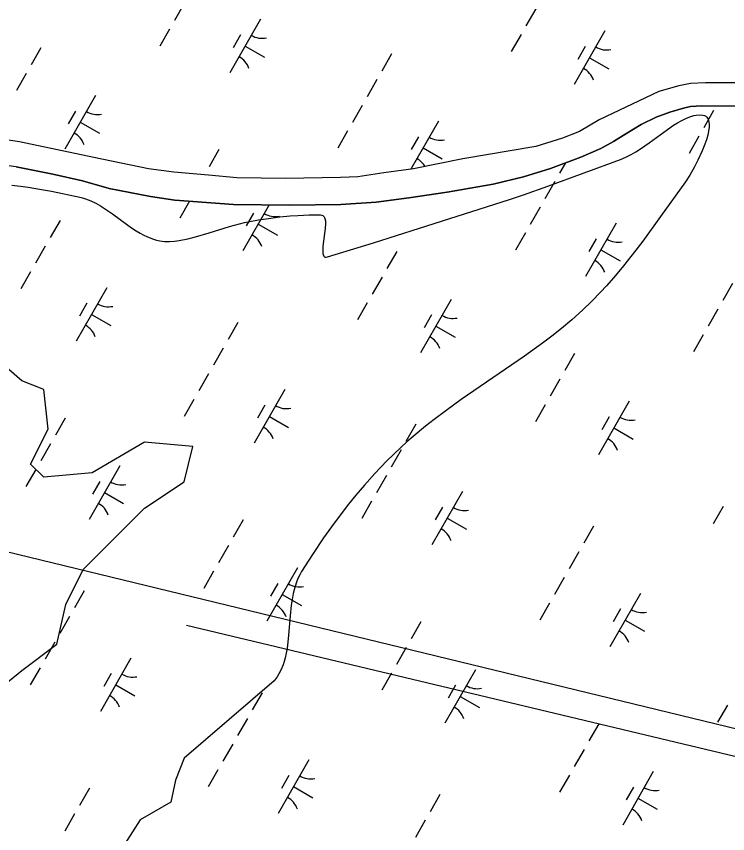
# Model space of a CAD drawing. Extents: x 3930721 to 3950824, y 220441 to 242861.
# Drawn here: x 3944889 to 3945466, y 229433 to 230096 of the extents above; entities that cross this region are included whole.
import ezdxf

# ---------------------------------------------------------------- set-up
doc = ezdxf.new("R2010")
doc.units = 0
for name, color, linetype in [('V-SITE-VEGE', 7, 'Continuous'), ('V-TOPO-SHOR', 7, 'Continuous'), ('V-UTIL-LINE', 7, 'Continuous'), ('V-WETL-SWMP', 7, 'Continuous')]:
    doc.layers.add(name, color=color, linetype=linetype)

msp = doc.modelspace()

# ---------------------------------------------------------------- linework, layer by layer
at = {"layer": 'V-SITE-VEGE'}
for points in [[(3945216.45, 229924), (3945289.26, 229947.36), (3945300.61, 229951.12), (3945320.37, 229958.02), (3945379.31, 229979.71), (3945383.79, 229981.57), (3945388.01, 229983.72), (3945391.97, 229986.01), (3945395.67, 229988.36), (3945402.58, 229993.14), (3945414.47, 230001.82), (3945422.55, 230007.45), (3945425.77, 230009.49), (3945428.54, 230011.09), (3945432.97, 230013.31), (3945436.48, 230014.67), (3945439.05, 230015.38), (3945440.94, 230015.72), (3945443.7, 230015.9), (3945446.37, 230015.64), (3945447.57, 230015.3), (3945448.57, 230014.79), (3945449.38, 230014.12), (3945450.02, 230013.33), (3945450.53, 230012.43), (3945450.9, 230011.44), (3945451.15, 230010.38), (3945451.38, 230008.07), (3945451.29, 230005.61)], [(3945451.29, 230005.61), (3945450.96, 230003.08), (3945450.45, 230000.55), (3945449.1, 229995.63), (3945447.45, 229990.9), (3945445.75, 229986.64), (3945442.32, 229979.15), (3945439.51, 229973.69), (3945435.72, 229967.06), (3945432.16, 229961.53), (3945412.02, 229933.41), (3945397.49, 229913.49), (3945391.89, 229906.1), (3945381.83, 229893.36), (3945374.01, 229884.02), (3945367.95, 229877.15), (3945363.3, 229872.1), (3945356.11, 229864.7), (3945348.65, 229857.52), (3945339.96, 229849.73), (3945331.62, 229842.74), (3945323.65, 229836.4), (3945316.07, 229830.64), (3945301.63, 229820.19), (3945250.24, 229784.94), (3945237.56, 229775.86), (3945228.19, 229768.84), (3945221.26, 229763.41), (3945211.06, 229754.97), (3945206.06, 229750.6), (3945201.12, 229746.11), (3945195.22, 229740.5), (3945189.79, 229735.15), (3945179.94, 229724.86), (3945171.62, 229715.62), (3945164.58, 229707.36), (3945158.59, 229699.99), (3945153.48, 229693.46), (3945144.79, 229681.81), (3945138.5, 229672.92), (3945129.39, 229659.33), (3945120.66, 229645.49), (3945119.19, 229642.9), (3945117.93, 229640.33), (3945116.85, 229637.76), (3945115.11, 229632.61), (3945113.85, 229627.6), (3945112.93, 229622.78), (3945112.26, 229618.18), (3945111.35, 229609.39), (3945110.12, 229593.92), (3945109.53, 229588.21), (3945108.87, 229583.32), (3945108.12, 229579.13), (3945107.32, 229575.55), (3945106.48, 229572.49), (3945105.63, 229569.89), (3945103.85, 229565.5), (3945102.24, 229562.35), (3945100.86, 229560.09), (3945098.5, 229556.86), (3945025.29, 229493.99), (3945018.18, 229476.18), (3945014.62, 229458.37), (3944989.7, 229444.13), (3944964.79, 229404.96)], [(3944885.54, 229958.85), (3944892.63, 229958.12), (3944898.83, 229957.29), (3944909.62, 229955.49), (3944917.6, 229953.96), (3944940.56, 229949.16), (3944942.93, 229948.6), (3944945.2, 229947.9), (3944949.56, 229946.21), (3944953.59, 229944.25), (3944957.33, 229942.14), (3944960.8, 229939.96), (3944967.26, 229935.52), (3944978.49, 229927.35), (3944982.71, 229924.4), (3944986.42, 229921.96), (3944989.68, 229919.99), (3944992.55, 229918.41), (3944995.08, 229917.16), (3944999.54, 229915.32), (3945002.93, 229914.27), (3945005.5, 229913.7), (3945009.4, 229913.21), (3945011.38, 229913.15), (3945013.36, 229913.22), (3945017.38, 229913.6), (3945021.16, 229914.12), (3945028.27, 229915.5), (3945034.52, 229917.04), (3945045.49, 229920.22), (3945062, 229925.29), (3945070.26, 229927.56), (3945074.39, 229928.54), (3945078.5, 229929.39), (3945085.58, 229930.65), (3945091.86, 229931.64), (3945102.95, 229933.09), (3945111.3, 229933.91), (3945117.54, 229934.36), (3945126.84, 229934.76), (3945135.98, 229934.78), (3945136.96, 229934.66), (3945137.75, 229934.34), (3945138.39, 229933.87), (3945138.91, 229933.26), (3945139.3, 229932.54), (3945139.6, 229931.74), (3945139.97, 229929.9), (3945140.1, 229927.88), (3945139.89, 229923.7), (3945137.99, 229909.52), (3945137.74, 229905.71), (3945137.9, 229903.34), (3945138.08, 229902.55), (3945138.56, 229901.43), (3945139.1, 229900.85), (3945139.61, 229900.58), (3945140.55, 229900.43), (3945141.73, 229900.64), (3945179.1, 229912.17), (3945216.45, 229924)], [(3944875.81, 229550.96), (3944893.6, 229565.21), (3944922.08, 229586.58), (3944929.2, 229618.63), (3944943.43, 229647.12), (3944993.26, 229696.97), (3945025.29, 229718.34), (3945032.41, 229746.83), (3944993.26, 229750.39), (3944950.55, 229725.46), (3944911.4, 229721.9), (3944900.72, 229732.58), (3944914.96, 229761.07), (3944911.4, 229793.12), (3944893.6, 229800.25), (3944868.69, 229821.61)]]:
    msp.add_lwpolyline(points, dxfattribs=at)
at = {"layer": 'V-TOPO-SHOR'}
for points in [[(3945512.33, 230042.05), (3945448.48, 230041.88), (3945436.37, 230041.29), (3945426.83, 230039.56), (3945410.57, 230034.97), (3945362.11, 230011.88), (3945346.12, 230002.39), (3945332.43, 229997.13), (3945310.83, 229990.39), (3945251.51, 229980.23), (3945211.52, 229972.14), (3945187.32, 229968.86), (3945166.15, 229965.62), (3945152.17, 229965.24), (3945107.44, 229964.33), (3945068.06, 229964.86), (3945044.97, 229966.96), (3945016.98, 229969.47), (3944996.45, 229972.06), (3944952.09, 229981.4), (3944891.61, 229994.07), (3944875.28, 229996.46)], [(3945473.72, 230022.99), (3945445.52, 230023.4), (3945436.2, 230022.61), (3945430.62, 230021.39), (3945419.47, 230018.01), (3945408.32, 230013.94), (3945396.26, 230008.22), (3945383.75, 230000.64), (3945373.8, 229994.24), (3945363.36, 229988.78), (3945347.12, 229981.62), (3945322.74, 229972.52), (3945300.67, 229965.54), (3945276.03, 229959.69), (3945238.8, 229953.26), (3945207.62, 229948.51), (3945181.08, 229944.98), (3945152.44, 229943.29), (3945111.19, 229942.64)], [(3945111.19, 229942.64), (3945065.27, 229943.34), (3945017.69, 229946.82), (3944998.08, 229949.65), (3944964.46, 229956.07), (3944942.95, 229962.38), (3944918.66, 229967.96), (3944889, 229973.72), (3944855.86, 229978.05), (3944829.29, 229978.24), (3944806.94, 229976.39), (3944775.04, 229972.8), (3944749.22, 229968.34), (3944724.8, 229963.2), (3944705.97, 229958.82), (3944685.97, 229953.72), (3944666.43, 229950.26), (3944636.87, 229946), (3944593.58, 229940.43), (3944553.74, 229938.86), (3944540.96, 229939.04)]]:
    msp.add_lwpolyline(points, dxfattribs=at)
at = {"layer": 'V-UTIL-LINE'}
for points in [[(3945607.36, 229485.13), (3943465.06, 230005.04)], [(3945607.36, 229485.13), (3943465.06, 230005.04)], [(3945027.19, 229601.89), (3945637.53, 229456.31)]]:
    msp.add_lwpolyline(points, dxfattribs=at)
at = {"layer": 'V-WETL-SWMP'}
for p, q in [((3945025.45, 230106.34), (3945017.5, 230092.45)), ((3945310.62, 230102.05), (3945302.67, 230088.16)), ((3945087.28, 230093.49), (3945062.43, 230050.1)), ((3945013.52, 230085.51), (3945005.57, 230071.63)), ((3945071.14, 230080.84), (3945065.18, 230070.42)), ((3945298.69, 230081.22), (3945290.74, 230067.34)), ((3945366.81, 230084.04), (3945341.96, 230040.65)), ((3944909.14, 230070.44), (3944901.19, 230056.55)), ((3945074.85, 230071.8), (3945090.47, 230062.85)), ((3945350.68, 230071.38), (3945344.71, 230060.97)), ((3945193.65, 230065.32), (3945185.7, 230051.44)), ((3945354.39, 230062.34), (3945370.01, 230053.4)), ((3944897.22, 230049.61), (3944889.27, 230035.73)), ((3945181.72, 230044.5), (3945173.77, 230030.61)), ((3945436.37, 230041.29), (3945426.84, 230039.56)), ((3945448.48, 230041.88), (3945436.37, 230041.29)), ((3945512.33, 230042.06), (3945448.48, 230041.88)), ((3945410.57, 230034.97), (3945362.11, 230011.88)), ((3945426.84, 230039.56), (3945410.57, 230034.97)), ((3944953.41, 230031.6), (3944928.56, 229988.21)), ((3945169.79, 230023.67), (3945161.84, 230009.79)), ((3945419.47, 230018.01), (3945430.62, 230021.39)), ((3945430.62, 230021.39), (3945436.2, 230022.61)), ((3945436.2, 230022.61), (3945445.52, 230023.4)), ((3945445.52, 230023.4), (3945473.72, 230022.99)), ((3944937.27, 230018.95), (3944931.31, 230008.53)), ((3945396.26, 230008.22), (3945408.32, 230013.94)), ((3945408.32, 230013.94), (3945419.47, 230018.01)), ((3945454.96, 230019.38), (3945447.01, 230005.5)), ((3944940.99, 230009.91), (3944956.61, 230000.96)), ((3945231.62, 230010.82), (3945209.29, 229971.84)), ((3945362.11, 230011.88), (3945346.12, 230002.39)), ((3945383.75, 230000.64), (3945396.26, 230008.22)), ((3945157.87, 230002.85), (3945149.91, 229988.96)), ((3945346.12, 230002.39), (3945332.43, 229997.13)), ((3945373.79, 229994.24), (3945383.75, 230000.64)), ((3944891.61, 229994.07), (3944875.28, 229996.46)), ((3944952.09, 229981.4), (3944891.61, 229994.07)), ((3945215.48, 229998.17), (3945209.52, 229987.76)), ((3945332.43, 229997.13), (3945310.83, 229990.39)), ((3945363.36, 229988.78), (3945373.79, 229994.24)), ((3945443.03, 229998.56), (3945435.08, 229984.67)), ((3945053.49, 229987.77), (3945045.53, 229973.89)), ((3945219.2, 229989.13), (3945234.82, 229980.18)), ((3945310.83, 229990.39), (3945251.52, 229980.23)), ((3945347.12, 229981.62), (3945363.36, 229988.78)), ((3944996.45, 229972.06), (3944952.09, 229981.4)), ((3945251.52, 229980.23), (3945211.52, 229972.14)), ((3945322.74, 229972.52), (3945347.12, 229981.62)), ((3944889, 229973.72), (3944918.66, 229967.96)), ((3945334.75, 229977), (3945330.04, 229968.77)), ((3944918.66, 229967.96), (3944942.95, 229962.38)), ((3945016.98, 229969.47), (3944996.45, 229972.06)), ((3945044.97, 229966.96), (3945016.98, 229969.47)), ((3945068.06, 229964.86), (3945044.97, 229966.96)), ((3945187.32, 229968.86), (3945166.15, 229965.62)), ((3945211.52, 229972.14), (3945187.32, 229968.86)), ((3945300.67, 229965.54), (3945322.74, 229972.52)), ((3944942.95, 229962.38), (3944964.46, 229956.07)), ((3945107.44, 229964.33), (3945068.06, 229964.86)), ((3945152.17, 229965.25), (3945107.44, 229964.33)), ((3945166.15, 229965.62), (3945152.17, 229965.25)), ((3945276.03, 229959.69), (3945300.67, 229965.54)), ((3945326.06, 229961.83), (3945318.11, 229947.95)), ((3944964.46, 229956.07), (3944998.08, 229949.65)), ((3945238.8, 229953.26), (3945276.03, 229959.69)), ((3944998.08, 229949.65), (3945017.69, 229946.82)), ((3945181.08, 229944.98), (3945207.62, 229948.51)), ((3945207.62, 229948.51), (3945238.8, 229953.26)), ((3945017.69, 229946.82), (3945065.27, 229943.34)), ((3945029.54, 229945.96), (3945021.68, 229932.24)), ((3945065.27, 229943.34), (3945111.19, 229942.64)), ((3945094.3, 229942.9), (3945072.9, 229905.54)), ((3945111.19, 229942.64), (3945152.44, 229943.29)), ((3945152.44, 229943.29), (3945181.08, 229944.98)), ((3945314.14, 229941.01), (3945306.18, 229927.12)), ((3945081.62, 229936.28), (3945075.65, 229925.87)), ((3944924.59, 229930.22), (3944916.64, 229916.34)), ((3945085.33, 229927.24), (3945100.95, 229918.29)), ((3945375.96, 229928.16), (3945351.11, 229884.77)), ((3945302.21, 229920.18), (3945294.26, 229906.29)), ((3945359.82, 229915.5), (3945353.86, 229905.09)), ((3944912.66, 229909.4), (3944904.71, 229895.51)), ((3945197.83, 229905.11), (3945189.88, 229891.22)), ((3945363.54, 229906.46), (3945379.16, 229897.52)), ((3944900.73, 229888.57), (3944892.78, 229874.68)), ((3945185.9, 229884.28), (3945177.95, 229870.4)), ((3944962.56, 229875.72), (3944937.71, 229832.33)), ((3945470.4, 229879.17), (3945462.45, 229865.28)), ((3944946.42, 229863.07), (3944940.46, 229852.66)), ((3945173.97, 229863.45), (3945166.02, 229849.57)), ((3945242.09, 229866.27), (3945217.25, 229822.88)), ((3945458.48, 229858.34), (3945450.53, 229844.45)), ((3944950.14, 229854.03), (3944965.76, 229845.08)), ((3945068.93, 229847.56), (3945060.98, 229833.67)), ((3945225.96, 229853.61), (3945219.99, 229843.2)), ((3945229.67, 229844.57), (3945245.29, 229835.63)), ((3945446.55, 229837.51), (3945438.6, 229823.63)), ((3945057, 229826.73), (3945049.05, 229812.85)), ((3945342.17, 229822.44), (3945334.22, 229808.56)), ((3945045.08, 229805.9), (3945037.12, 229792.02)), ((3945330.24, 229801.61), (3945322.29, 229787.73)), ((3945106.9, 229793.06), (3945082.05, 229749.67)), ((3945033.15, 229785.08), (3945025.2, 229771.19)), ((3945386.44, 229783.6), (3945361.59, 229740.21)), ((3945090.76, 229780.4), (3945084.8, 229769.99)), ((3945318.31, 229780.79), (3945310.36, 229766.9)), ((3944928.77, 229770), (3944920.82, 229756.12)), ((3945094.48, 229771.36), (3945110.1, 229762.42)), ((3945370.3, 229770.95), (3945364.33, 229760.53)), ((3945213.27, 229764.89), (3945205.32, 229751.01)), ((3945374.01, 229761.91), (3945389.63, 229752.96)), ((3944916.84, 229749.18), (3944908.89, 229735.29)), ((3945201.34, 229744.06), (3945193.39, 229730.18)), ((3944904.91, 229728.35), (3944896.96, 229714.47)), ((3944973.03, 229731.16), (3944948.19, 229687.78)), ((3945189.42, 229723.24), (3945181.47, 229709.35)), ((3944956.9, 229718.51), (3944950.93, 229708.1)), ((3944960.61, 229709.47), (3944976.23, 229700.52)), ((3945251.24, 229710.39), (3945226.39, 229667)), ((3945177.49, 229702.41), (3945169.54, 229688.53)), ((3945235.11, 229697.74), (3945229.14, 229687.32)), ((3945462.66, 229698.12), (3945454.7, 229684.24)), ((3945238.82, 229688.7), (3945254.44, 229679.75)), ((3945073.11, 229687.34), (3945065.16, 229673.45)), ((3945357.61, 229682.22), (3945349.66, 229668.34)), ((3945061.18, 229666.51), (3945053.23, 229652.63)), ((3945345.69, 229661.4), (3945337.73, 229647.51)), ((3945049.25, 229645.69), (3945041.3, 229631.8)), ((3945117.38, 229648.5), (3945092.53, 229605.11)), ((3945101.24, 229635.85), (3945095.27, 229625.43)), ((3945333.76, 229640.57), (3945325.81, 229626.69)), ((3944944.21, 229629.79), (3944936.26, 229615.9)), ((3945104.95, 229626.8), (3945120.57, 229617.86)), ((3945395.58, 229627.72), (3945370.74, 229584.34)), ((3945321.83, 229619.74), (3945313.88, 229605.86)), ((3944932.28, 229608.96), (3944924.33, 229595.08)), ((3945379.45, 229615.07), (3945373.48, 229604.66)), ((3945217.45, 229604.67), (3945209.5, 229590.79)), ((3945383.16, 229606.03), (3945398.78, 229597.08)), ((3944920.36, 229588.13), (3944912.4, 229574.25)), ((3945205.52, 229583.85), (3945197.57, 229569.96)), ((3944982.18, 229575.29), (3944957.33, 229531.9)), ((3944908.43, 229567.31), (3944900.48, 229553.42)), ((3944966.05, 229562.63), (3944960.08, 229552.22)), ((3945193.6, 229563.02), (3945185.64, 229549.14)), ((3945261.72, 229565.83), (3945236.87, 229522.44)), ((3944969.76, 229553.59), (3944985.38, 229544.65)), ((3945245.58, 229553.18), (3945239.62, 229542.77)), ((3945088.55, 229547.12), (3945080.6, 229533.24)), ((3945249.29, 229544.14), (3945264.91, 229535.19)), ((3945466.17, 229537.08), (3945458.22, 229523.19)), ((3945076.63, 229526.29), (3945068.67, 229512.41)), ((3945361.79, 229522.01), (3945353.84, 229508.12)), ((3945064.7, 229505.47), (3945056.75, 229491.58)), ((3945349.86, 229501.18), (3945341.91, 229487.3)), ((3945126.52, 229492.62), (3945101.68, 229449.23)), ((3945052.77, 229484.64), (3945044.82, 229470.76)), ((3945406.06, 229483.17), (3945381.21, 229439.78)), ((3945110.39, 229479.97), (3945104.42, 229469.55)), ((3945337.94, 229480.35), (3945329.99, 229466.47)), ((3944948.39, 229469.57), (3944940.44, 229455.69)), ((3945114.1, 229470.93), (3945129.72, 229461.98)), ((3945389.92, 229470.51), (3945383.96, 229460.1)), ((3945232.89, 229464.45), (3945224.94, 229450.57)), ((3945393.63, 229461.47), (3945409.25, 229452.53)), ((3944936.46, 229448.74), (3944928.51, 229434.86)), ((3945220.97, 229443.63), (3945213.02, 229429.74))]:
    msp.add_line(p, q, dxfattribs=at)
for centre, start, end in [((3945088.79, 230095.65), 239.42788, 280.97154), ((3945368.32, 230086.19), 239.42788, 280.97154), ((3945061.33, 230047.71), 19.42788, 60.97154), ((3945340.87, 230038.25), 19.42788, 60.97154), ((3944954.92, 230033.76), 239.42788, 280.97154), ((3944927.47, 229985.82), 19.42788, 60.97154), ((3945233.13, 230012.98), 239.42788, 280.97154), ((3945205.67, 229965.04), 30.63615, 60.97154), ((3945099.26, 229951.09), 239.42788, 280.97154), ((3945071.81, 229903.15), 19.42788, 60.97154), ((3945377.47, 229930.31), 239.42788, 280.97154), ((3945350.02, 229882.38), 19.42788, 60.97154), ((3944964.07, 229877.88), 239.42788, 280.97154), ((3945243.6, 229868.42), 239.42788, 280.97154), ((3944936.61, 229829.94), 19.42788, 60.97154), ((3945216.15, 229820.49), 19.42788, 60.97154), ((3945108.41, 229795.21), 239.42788, 280.97154), ((3945387.94, 229785.76), 239.42788, 280.97154), ((3945080.96, 229747.27), 19.42788, 60.97154), ((3945360.49, 229737.82), 19.42788, 60.97154), ((3944974.54, 229733.32), 239.42788, 280.97154), ((3944947.09, 229685.38), 19.42788, 60.97154), ((3945252.75, 229712.55), 239.42788, 280.97154), ((3945225.3, 229664.61), 19.42788, 60.97154), ((3945118.88, 229650.66), 239.42788, 280.97154), ((3945091.43, 229602.72), 19.42788, 60.97154), ((3945397.09, 229629.88), 239.42788, 280.97154), ((3945369.64, 229581.94), 19.42788, 60.97154), ((3944983.69, 229577.44), 239.42788, 280.97154), ((3945263.23, 229567.99), 239.42788, 280.97154), ((3944956.24, 229529.51), 19.42788, 60.97154), ((3945235.77, 229520.05), 19.42788, 60.97154), ((3945128.03, 229494.78), 239.42788, 280.97154), ((3945407.57, 229485.32), 239.42788, 280.97154), ((3945100.58, 229446.84), 19.42788, 60.97154), ((3945380.11, 229437.39), 19.42788, 60.97154)]:
    msp.add_arc(centre, 17.62, start, end, dxfattribs=at)

doc.saveas('drawing.dxf')
